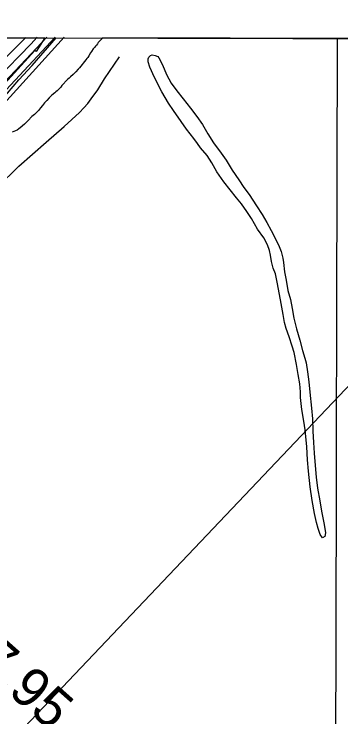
# Model space of a CAD drawing. Extents: x 3172231 to 3210228, y 940198 to 965780.
# Drawn here: x 3196717 to 3197406, y 962438 to 963919 of the extents above; entities that cross this region are included whole.
import ezdxf

# ---------------------------------------------------------------- set-up
doc = ezdxf.new("R2010")
doc.units = 0
for name, color, linetype in [('V-GRID-FRAM', 7, 'Continuous'), ('V-GRID-MAJR', 7, 'Continuous'), ('V-RIVR-EDGE', 7, 'Continuous'), ('V-RIVR-RANG-IDEN', 7, 'Continuous'), ('V-ROAD-CNTR', 7, 'Continuous'), ('V-RRAP-RVMT', 7, 'Continuous'), ('V-SITE-VEGE', 7, 'Continuous'), ('V-TOPO-BNDY', 7, 'Continuous'), ('V-TOPO-MAJR', 7, 'Continuous'), ('V-TOPO-MINR', 7, 'Continuous'), ('V-TOPO-SHOR', 7, 'Continuous')]:
    doc.layers.add(name, color=color, linetype=linetype)

msp = doc.modelspace()

# ---------------------------------------------------------------- linework, layer by layer
at = {"layer": 'V-GRID-FRAM'}
msp.add_lwpolyline([(3176539.592, 963919.479), (3207827.662, 963842.116), (3207790.623, 945652.442), (3176486.679, 945729.845), (3176539.592, 963919.479)], dxfattribs=at)
at = {"layer": 'V-GRID-MAJR'}
msp.add_spline([(3197355.974, 945678.243), (3197370.077, 951738.379), (3197384.187, 957801.599), (3197398.298, 963864.87), (3197398.305, 963867.904)], degree=3, dxfattribs=at)
at = {"layer": 'V-RIVR-EDGE'}
msp.add_lwpolyline([(3196691.186, 963738.464), (3196726.935, 963780.974), (3196754.829, 963810.898), (3196805.598, 963869.369)], dxfattribs=at)
at = {"layer": 'V-ROAD-CNTR'}
msp.add_lwpolyline([(3196680.314, 963554.137), (3196726.773, 963599.146), (3196784.637, 963649.349), (3196821.999, 963682.69), (3196854.273, 963712.167), (3196864.046, 963721.723), (3196872.279, 963731.156), (3196879.396, 963741.024), (3196893.478, 963759.918), (3196907.048, 963783.022), (3196939.23, 963829.311)], dxfattribs=at)
at = {"layer": 'V-RRAP-RVMT'}
for p, q in [((3196183.386, 963870.908), (3196781.262, 963869.429)), ((3196781.262, 963869.429), (3196763.349, 963840.824)), ((3196760.343, 963842.355), (3196680.977, 963755.902)), ((3196763.349, 963840.824), (3196760.343, 963842.355))]:
    msp.add_line(p, q, dxfattribs=at)
at = {"layer": 'V-SITE-VEGE'}
for p, q in [((3196903.511, 963869.127), (3196902.761, 963868.727)), ((3197982.976, 963866.458), (3196903.511, 963869.127)), ((3196890.502, 963853.985), (3196888.475, 963851.571)), ((3196892.448, 963856.75), (3196890.502, 963853.985)), ((3196893.955, 963859.343), (3196892.448, 963856.75)), ((3196902.761, 963868.727), (3196893.955, 963859.343)), ((3196879.826, 963840.794), (3196877.788, 963837.599)), ((3196883.717, 963846.233), (3196879.826, 963840.794)), ((3196886.273, 963849.248), (3196883.717, 963846.233)), ((3196888.475, 963851.571), (3196886.273, 963849.248)), ((3196870.344, 963825.504), (3196868.052, 963822.833)), ((3196872.201, 963828.178), (3196870.344, 963825.504)), ((3196874.239, 963831.375), (3196872.201, 963828.178)), ((3196877.788, 963837.599), (3196874.239, 963831.375)), ((3196868.052, 963822.833), (3196854.556, 963806.363)), ((3196846.718, 963797.927), (3196840.998, 963792.25)), ((3196851.736, 963803.178), (3196846.718, 963797.927)), ((3196854.556, 963806.363), (3196851.736, 963803.178)), ((3196830.27, 963782.193), (3196827.02, 963779.532)), ((3196832.994, 963784.599), (3196830.27, 963782.193)), ((3196835.81, 963787.437), (3196832.994, 963784.599)), ((3196840.998, 963792.25), (3196835.81, 963787.437)), ((3196814.945, 963765.661), (3196812.565, 963762.728)), ((3196817.155, 963768.768), (3196814.945, 963765.661)), ((3196819.273, 963771.264), (3196817.155, 963768.768)), ((3196827.02, 963779.532), (3196819.273, 963771.264)), ((3196802.457, 963753.795), (3196796.218, 963748.296)), ((3196805.088, 963755.679), (3196802.457, 963753.795)), ((3196807.46, 963757.567), (3196805.088, 963755.679)), ((3196809.833, 963759.802), (3196807.46, 963757.567)), ((3196812.565, 963762.728), (3196809.833, 963759.802)), ((3196785.743, 963737.454), (3196781.157, 963732.113)), ((3196790.941, 963743.223), (3196785.743, 963737.454)), ((3196796.218, 963748.296), (3196790.941, 963743.223)), ((3196772.427, 963721.594), (3196768.015, 963716.251)), ((3196776.576, 963726.942), (3196772.427, 963721.594)), ((3196779.044, 963729.872), (3196776.576, 963726.942)), ((3196781.157, 963732.113), (3196779.044, 963729.872)), ((3196759.659, 963708.079), (3196754.386, 963703.353)), ((3196768.015, 963716.251), (3196759.659, 963708.079)), ((3196746.116, 963695.267), (3196741.273, 963690.19)), ((3196754.386, 963703.353), (3196746.116, 963695.267)), ((3196726.425, 963677.306), (3196723.004, 963674.908)), ((3196729.849, 963680.053), (3196726.425, 963677.306)), ((3196738.547, 963687.524), (3196729.849, 963680.053)), ((3196741.273, 963690.19), (3196738.547, 963687.524)), ((3196720.027, 963673.202), (3196712.689, 963670.415)), ((3196723.004, 963674.908), (3196720.027, 963673.202))]:
    msp.add_line(p, q, dxfattribs=at)
at = {"layer": 'V-TOPO-BNDY'}
msp.add_line((3198114.713, 963866.132), (3195595.058, 961212.714), dxfattribs=at)
at = {"layer": 'V-TOPO-MAJR'}
msp.add_lwpolyline([(3196685.555, 963764.766), (3196786.105, 963870.63)], dxfattribs=at)
at = {"layer": 'V-TOPO-MINR'}
for points in [[(3194740.738, 961661.267), (3195394.392, 962407.463), (3195423.264, 962440.241), (3195452.253, 962472.914), (3195481.42, 962505.428), (3195510.705, 962537.838), (3195832.642, 962892.174), (3195868.569, 962931.554), (3195904.604, 962970.835), (3195940.8, 963009.968), (3195977.103, 963049.001), (3196049.13, 963126.128), (3196049.501, 963126.523), (3196050.623, 963127.698), (3196053.532, 963130.703), (3196055.728, 963132.918), (3196059.115, 963136.145), (3196062.559, 963139.313), (3196250.037, 963309.552), (3196343.83, 963396.837), (3196436.158, 963485.61), (3196526.286, 963576.614), (3196614.95, 963669.105), (3196803.644, 963870.829)], [(3195230.599, 962165.592), (3195443.359, 962410.487), (3195460.742, 962430.312), (3195478.245, 962450.03), (3195495.927, 962469.588), (3195513.728, 962489.039), (3195701.899, 962692.772), (3195765.453, 962760.377), (3195829.785, 962827.22), (3195895.285, 962892.919), (3195961.563, 962957.856), (3196052.308, 963045.212), (3196073.712, 963065.985), (3196095.003, 963086.874), (3196116.122, 963107.935), (3196137.128, 963129.112), (3196198.407, 963191.395), (3196249.636, 963244.113), (3196300.423, 963297.246), (3196350.549, 963351.005), (3196400.233, 963405.18), (3196822.183, 963871.026)], [(3196678.688, 963781.33), (3196751.71, 963855.943), (3196765.719, 963870.438)], [(3196689.314, 963818.356), (3196741.239, 963870.256)]]:
    msp.add_lwpolyline(points, dxfattribs=at)
at = {"layer": 'V-TOPO-SHOR'}
for points in [[(3197343.757, 963089.069), (3197345.471, 963066.601), (3197346.565, 963040.552), (3197347.802, 963016.816), (3197349.168, 962994.235), (3197351.425, 962968.518), (3197353.573, 962943.614), (3197356.324, 962920.556), (3197361.112, 962893.77), (3197364.688, 962872.09), (3197370.383, 962843.674), (3197372.851, 962826.52), (3197371.489, 962818.551), (3197366.949, 962816.057), (3197361.821, 962823.057), (3197357.907, 962835.253), (3197354.061, 962848.104), (3197350.049, 962866.931), (3197345.269, 962894.643), (3197340.618, 962923.394), (3197337.169, 962956.183), (3197334.896, 962980.392), (3197333.466, 963007.602), (3197330.163, 963043.051), (3197327.244, 963061.368), (3197323.474, 963086.174), (3197320.631, 963111.202), (3197320.191, 963123.474), (3197318.874, 963140.153), (3197315.511, 963159.977), (3197312.048, 963181.309), (3197306.887, 963206.016), (3197302.873, 963219.484), (3197296.27, 963239.462), (3197289.868, 963256.661), (3197286.432, 963269.894), (3197283.61, 963286.472), (3197278.17, 963317.315), (3197271.074, 963354.89), (3197267.793, 963371.935), (3197262.955, 963384.258), (3197259.181, 963398.301), (3197256.897, 963411.404), (3197254.927, 963421.378), (3197250.661, 963433.115), (3197242.844, 963447.9), (3197229.624, 963465.983), (3197216.918, 963488.577), (3197207.481, 963503.497), (3197195.857, 963519.364), (3197185.701, 963532.093), (3197172.121, 963549.026), (3197158.657, 963565.842), (3197143.967, 963587.067), (3197133.305, 963606.05), (3197123.409, 963621.437), (3197109.937, 963637.673), (3197102.984, 963647.008), (3197095.812, 963657.504), (3197079.942, 963676.661), (3197068.674, 963693.338), (3197052.728, 963715.966), (3197042.032, 963731.941), (3197027.952, 963755.937), (3197012.665, 963785.734), (3197002.847, 963807.831), (3196999.613, 963818.631), (3196999.46, 963825.461), (3197000.885, 963828.916), (3197004.283, 963832.465), (3197007.648, 963833.237), (3197014.111, 963831.889), (3197019.413, 963829.978), (3197021.578, 963826.945), (3197029.287, 963812.74), (3197038.31, 963791.927), (3197048.059, 963773.994), (3197059.915, 963758.008), (3197072.799, 963740.966), (3197088.548, 963721.348), (3197102.005, 963703.955), (3197113.611, 963686.467), (3197125.316, 963667.355), (3197137.253, 963648.474), (3197153.435, 963626.19), (3197164.031, 963611.375), (3197176.643, 963590.864), (3197190.53, 963570.227), (3197201.223, 963553.904), (3197211.934, 963539.203), (3197227.521, 963515.651), (3197239.35, 963497.351), (3197249.689, 963480.223), (3197258.753, 963463.11), (3197268.614, 963444.715), (3197275.506, 963429.826), (3197279.432, 963418.904), (3197283.325, 963404.857), (3197284.611, 963395.932), (3197286.938, 963376.349), (3197290.325, 963358.607)], [(3197290.325, 963358.607), (3197294.013, 963336.81), (3197299.353, 963317.772), (3197303.074, 963298.752), (3197306.437, 963278.925), (3197311.735, 963256.184), (3197318.872, 963232.38), (3197324.639, 963210.213), (3197329.784, 963194.302), (3197332.448, 963184.32), (3197335.244, 963165.31), (3197337.787, 963144.566), (3197339.858, 963122.904), (3197343.757, 963089.069)]]:
    msp.add_lwpolyline(points, dxfattribs=at)

# ---------------------------------------------------------------- texts
at = {"layer": 'V-RIVR-RANG-IDEN'}
msp.add_text('R-317.95', height=82.9998, rotation=318.393922, dxfattribs=at).set_placement((3196452.462, 962710.688))

doc.saveas('drawing.dxf')
